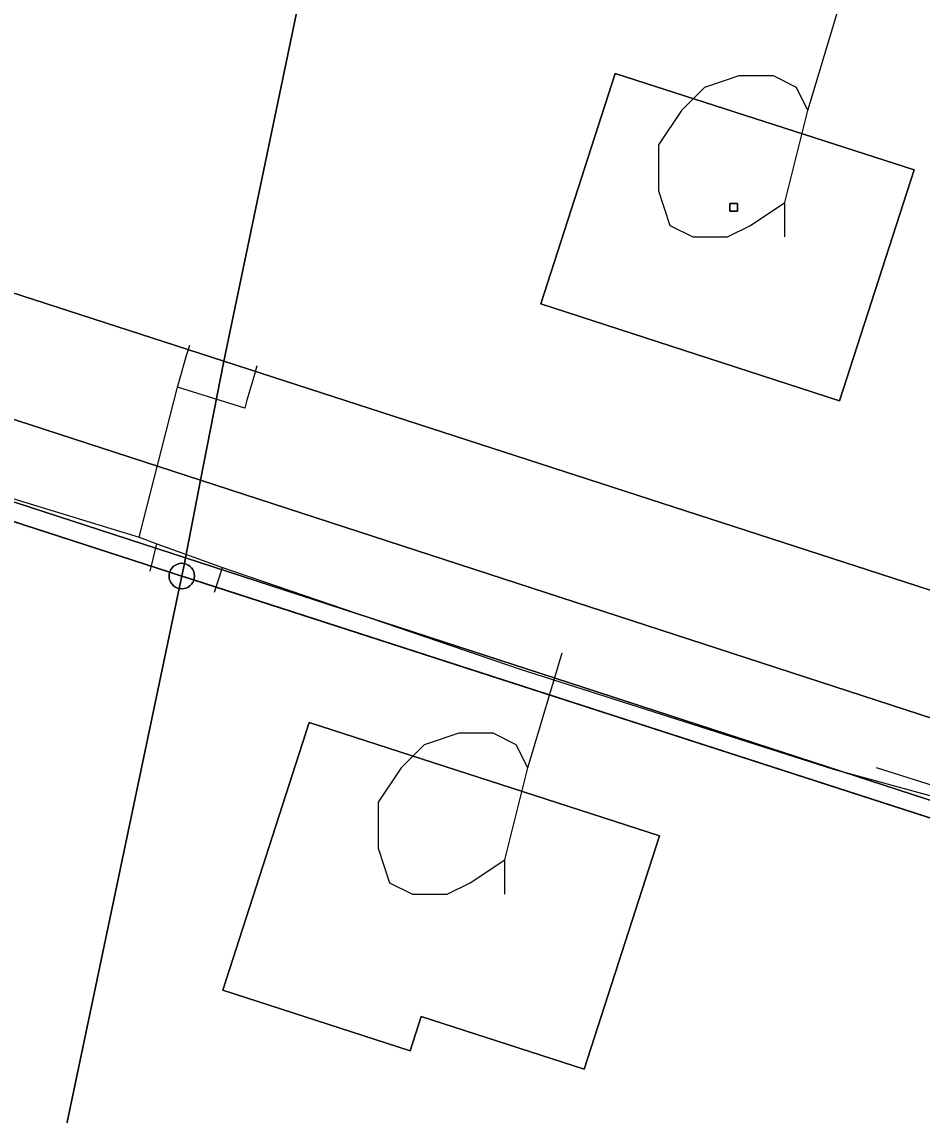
# Model space of a CAD drawing. Extents: x -645676 to -642474, y -1077513 to -1072613.
# Drawn here: x -644153.7 to -644118.48, y -1074936.06 to -1074893.29 of the extents above; entities that cross this region are included whole.
import ezdxf

# ---------------------------------------------------------------- set-up
doc = ezdxf.new("R2010")
doc.units = 0
for name, color, linetype in [('KN', 7, 'Continuous'), ('KULTURY_STAV', 7, 'Continuous'), ('KULTURY_ZNACKY', 7, 'Continuous'), ('PLYNOVOD', 7, 'Continuous'), ('Silnice_II__t__dy_a_III__t__dy', 7, 'Continuous')]:
    doc.layers.add(name, color=color, linetype=linetype)

# ---------------------------------------------------------------- blocks, each defined once
blk = doc.blocks.new('$431')
blk.add_line((0.63, 0.99), (0.9, 1.89))
blk.add_lwpolyline([(0.45, 0), (0.45, 0.27), (0.63, 0.99), (0.54, 1.17), (0.36, 1.26), (0.09, 1.26), (-0.18, 1.17), (-0.36, 0.99), (-0.54, 0.72), (-0.54, 0.36), (-0.45, 0.09), (-0.27, 0), (0, 0), (0.18, 0.09), (0.45, 0.27)])

msp = doc.modelspace()

# ---------------------------------------------------------------- linework, layer by layer
at = {"layer": 'KN'}
for points in [[(-644141, -1074883.55), (-644145.8, -1074906.56), (-644178.41, -1074896), (-644173.59, -1074873.01)], [(-644118.79, -1074899.07), (-644121.72, -1074908.11), (-644133.4, -1074904.32), (-644130.49, -1074895.3)], [(-644118.79, -1074899.07), (-644130.49, -1074895.3), (-644133.4, -1074904.32), (-644121.72, -1074908.11)], [(-644145.8, -1074906.56), (-644146.71, -1074911.22), (-644179.41, -1074900.58), (-644178.41, -1074896)], [(-644125.71, -1074900.69), (-644126.01, -1074900.69), (-644126.01, -1074900.39), (-644125.71, -1074900.39)], [(-644125.71, -1074900.69), (-644125.71, -1074900.39), (-644126.01, -1074900.39), (-644126.01, -1074900.69)], [(-644146.71, -1074911.22), (-644147.3, -1074914.26), (-644180.07, -1074903.59), (-644179.41, -1074900.58)], [(-644147.3, -1074914.26), (-644147.34, -1074914.48), (-644147.35, -1074914.48), (-644147.44, -1074914.47), (-644147.53, -1074914.48), (-644147.61, -1074914.5), (-644147.69, -1074914.54), (-644147.76, -1074914.59), (-644147.82, -1074914.65), (-644147.87, -1074914.72), (-644147.91, -1074914.8), (-644147.91, -1074914.82), (-644179.76, -1074904.49), (-644179.74, -1074904.43), (-644179.73, -1074904.34), (-644179.74, -1074904.25), (-644179.76, -1074904.17), (-644179.8, -1074904.09), (-644179.85, -1074904.02), (-644179.91, -1074903.96), (-644179.98, -1074903.91), (-644180.06, -1074903.87), (-644180.13, -1074903.85), (-644180.07, -1074903.59)], [(-644112.98, -1074917.2), (-644113.51, -1074922.03), (-644146.71, -1074911.22), (-644145.8, -1074906.56)], [(-644113.51, -1074922.03), (-644113.85, -1074925.15), (-644147.3, -1074914.26), (-644146.71, -1074911.22)], [(-644147.34, -1074914.48), (-644147.44, -1074914.96), (-644147.45, -1074914.96), (-644147.45, -1074914.97), (-644147.91, -1074914.82), (-644147.91, -1074914.8), (-644147.87, -1074914.72), (-644147.82, -1074914.65), (-644147.76, -1074914.59), (-644147.69, -1074914.54), (-644147.61, -1074914.5), (-644147.53, -1074914.48), (-644147.44, -1074914.47), (-644147.35, -1074914.48)], [(-644146.97, -1074915.12), (-644147.43, -1074914.97), (-644147.43, -1074914.96), (-644147.44, -1074914.96), (-644147.34, -1074914.48), (-644147.27, -1074914.5), (-644147.19, -1074914.54), (-644147.12, -1074914.59), (-644147.06, -1074914.65), (-644147.01, -1074914.72), (-644146.97, -1074914.8), (-644146.95, -1074914.88), (-644146.94, -1074914.97), (-644146.95, -1074915.06)], [(-644147.45, -1074914.97), (-644147.45, -1074914.98), (-644147.44, -1074914.98), (-644147.54, -1074915.46), (-644147.61, -1074915.44), (-644147.69, -1074915.4), (-644147.76, -1074915.35), (-644147.82, -1074915.29), (-644147.87, -1074915.22), (-644147.91, -1074915.14), (-644147.93, -1074915.06), (-644147.94, -1074914.97), (-644147.93, -1074914.88), (-644147.91, -1074914.82)], [(-644146.97, -1074915.12), (-644146.97, -1074915.14), (-644147.01, -1074915.22), (-644147.06, -1074915.29), (-644147.12, -1074915.35), (-644147.19, -1074915.4), (-644147.27, -1074915.44), (-644147.35, -1074915.46), (-644147.44, -1074915.47), (-644147.53, -1074915.46), (-644147.54, -1074915.46), (-644147.44, -1074914.98), (-644147.43, -1074914.98), (-644147.43, -1074914.97)], [(-644147.44, -1074914.97), (-644147.44, -1074914.98), (-644147.45, -1074914.98), (-644147.45, -1074914.97)], [(-644147.43, -1074914.97), (-644147.43, -1074914.98), (-644147.44, -1074914.98), (-644147.44, -1074914.97)], [(-644128.75, -1074925.13), (-644131.7, -1074934.27), (-644138.08, -1074932.21), (-644138.51, -1074933.55), (-644145.84, -1074931.18), (-644142.46, -1074920.7)], [(-644128.75, -1074925.13), (-644142.46, -1074920.7), (-644145.84, -1074931.18), (-644138.51, -1074933.55), (-644138.08, -1074932.21), (-644131.7, -1074934.27)]]:
    msp.add_lwpolyline(points, close=True, dxfattribs=at)
for points in [[(-644112.98, -1074917.2), (-644145.8, -1074906.56), (-644141, -1074883.55)], [(-644179.76, -1074904.49), (-644147.91, -1074914.82), (-644147.93, -1074914.88), (-644147.94, -1074914.97), (-644147.93, -1074915.06), (-644147.91, -1074915.14), (-644147.87, -1074915.22), (-644147.82, -1074915.29), (-644147.76, -1074915.35), (-644147.69, -1074915.4), (-644147.61, -1074915.44), (-644147.54, -1074915.46), (-644153.31, -1074942.93)], [(-644117.05, -1074924.8), (-644146.97, -1074915.12), (-644146.95, -1074915.06), (-644146.94, -1074914.97), (-644146.95, -1074914.88), (-644146.97, -1074914.8), (-644147.01, -1074914.72), (-644147.06, -1074914.65), (-644147.12, -1074914.59), (-644147.19, -1074914.54), (-644147.27, -1074914.5), (-644147.34, -1074914.48), (-644147.3, -1074914.26), (-644113.85, -1074925.15)], [(-644147.44, -1074914.96), (-644147.44, -1074914.97), (-644147.45, -1074914.97), (-644147.45, -1074914.96), (-644147.44, -1074914.96)], [(-644147.43, -1074914.97), (-644147.44, -1074914.97), (-644147.44, -1074914.96), (-644147.43, -1074914.96), (-644147.43, -1074914.97)], [(-644153.31, -1074942.93), (-644147.54, -1074915.46), (-644147.53, -1074915.46), (-644147.44, -1074915.47), (-644147.35, -1074915.46), (-644147.27, -1074915.44), (-644147.19, -1074915.4), (-644147.12, -1074915.35), (-644147.06, -1074915.29), (-644147.01, -1074915.22), (-644146.97, -1074915.14), (-644146.97, -1074915.12), (-644117.05, -1074924.8)]]:
    msp.add_lwpolyline(points, dxfattribs=at)
at = {"layer": 'KULTURY_STAV'}
for points in [[(-644178.41, -1074896), (-644145.8, -1074906.56), (-644112.98, -1074917.2), (-644112.78, -1074915.7), (-644110.56, -1074899.34), (-644108.95, -1074891.93), (-644103.54, -1074867.1), (-644098.13, -1074842.27), (-644093.06, -1074818.94), (-644092.72, -1074817.39), (-644125.14, -1074806.93), (-644125, -1074806.39), (-644128.9, -1074805.43), (-644141.58, -1074802.3), (-644157.96, -1074798.75)], [(-644157.96, -1074798.75), (-644141.58, -1074802.3), (-644128.9, -1074805.43), (-644125, -1074806.39), (-644125.14, -1074806.93), (-644092.72, -1074817.39), (-644098.13, -1074842.27), (-644103.54, -1074867.1), (-644108.95, -1074891.93), (-644110.56, -1074899.34), (-644112.78, -1074915.7), (-644112.98, -1074917.2), (-644145.8, -1074906.56), (-644178.41, -1074896)], [(-644115.89, -1074941.48), (-644114.12, -1074927.36), (-644113.92, -1074925.81), (-644116.58, -1074924.95), (-644147.44, -1074914.97), (-644180.23, -1074904.34), (-644184.06, -1074903.1), (-644207.26, -1074895.59), (-644211.08, -1074894.35), (-644231.06, -1074887.88), (-644251.01, -1074881.41), (-644270.76, -1074875.01), (-644298.27, -1074866.1), (-644298.01, -1074865.18), (-644314.77, -1074859.25)], [(-644298.27, -1074866.1), (-644270.76, -1074875.01), (-644251.01, -1074881.41), (-644231.06, -1074887.88), (-644211.08, -1074894.35), (-644207.26, -1074895.59), (-644184.06, -1074903.1), (-644180.23, -1074904.34), (-644147.44, -1074914.97), (-644116.58, -1074924.95), (-644113.92, -1074925.81), (-644114.12, -1074927.36), (-644115.89, -1074941.48)], [(-644130.49, -1074895.3), (-644118.79, -1074899.07), (-644121.72, -1074908.11), (-644133.4, -1074904.32), (-644130.49, -1074895.3)], [(-644130.49, -1074895.3), (-644133.4, -1074904.32), (-644121.72, -1074908.11), (-644118.79, -1074899.07), (-644130.49, -1074895.3)], [(-644142.46, -1074920.7), (-644128.75, -1074925.13), (-644131.7, -1074934.27), (-644138.08, -1074932.21), (-644138.51, -1074933.55), (-644145.84, -1074931.18), (-644142.46, -1074920.7)], [(-644142.46, -1074920.7), (-644145.84, -1074931.18), (-644138.51, -1074933.55), (-644138.08, -1074932.21), (-644131.7, -1074934.27), (-644128.75, -1074925.13), (-644142.46, -1074920.7)]]:
    msp.add_lwpolyline(points, dxfattribs=at)
at = {"layer": 'PLYNOVOD'}
for p, q in [((-644147.25, -1074906.34), (-644147.13, -1074905.94)), ((-644147.53, -1074907.3), (-644147.25, -1074906.34)), ((-644144.5, -1074906.74), (-644144.62, -1074907.17)), ((-644147.61, -1074907.58), (-644147.53, -1074907.3)), ((-644144.62, -1074907.17), (-644144.89, -1074908.09)), ((-644149.11, -1074913.45), (-644147.61, -1074907.58)), ((-644144.98, -1074908.4), (-644147.61, -1074907.58)), ((-644144.89, -1074908.09), (-644144.98, -1074908.4)), ((-644162.05, -1074909.48), (-644149.11, -1074913.45)), ((-644149.11, -1074913.45), (-644148.42, -1074913.71)), ((-644148.68, -1074914.78), (-644148.42, -1074913.71)), ((-644148.42, -1074913.71), (-644145.85, -1074914.64)), ((-644146.16, -1074915.6), (-644145.85, -1074914.64)), ((-644145.85, -1074914.64), (-644134.21, -1074918.61)), ((-644134.21, -1074918.61), (-644121.95, -1074922.53)), ((-644121.95, -1074922.53), (-644110.46, -1074925.66))]:
    msp.add_line(p, q, dxfattribs=at)
at = {"layer": 'Silnice_II__t__dy_a_III__t__dy'}
msp.add_line((-644120.28, -1074922.46), (-644116.19, -1074923.76), dxfattribs=at)

# ---------------------------------------------------------------- block references
at = {"layer": 'KULTURY_ZNACKY', "xscale": 5, "yscale": 5}
for p in [(-644126.1, -1074901.7), (-644137.06, -1074927.42)]:
    msp.add_blockref('$431', p, dxfattribs=at)

doc.saveas('drawing.dxf')
